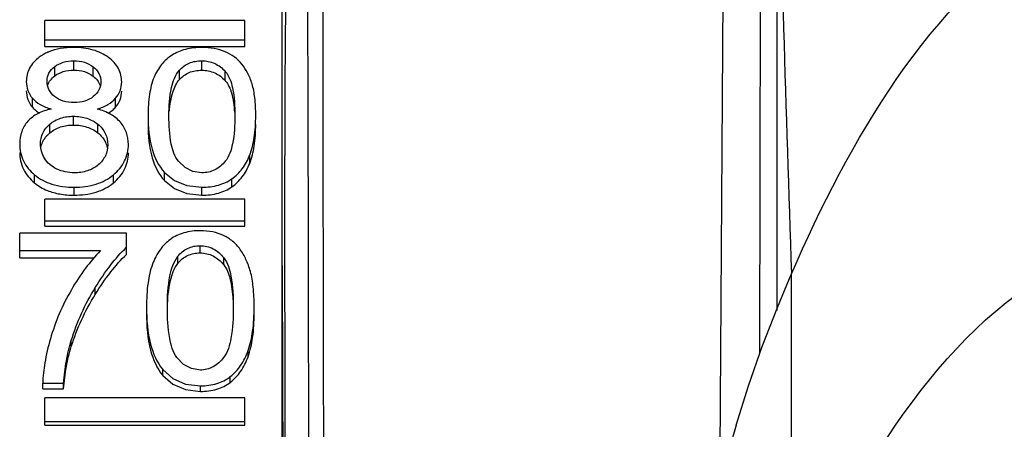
# Paper-space layout 'Sheet' of a CAD drawing. Header units: inches. Extents: x 0.2 to 10.8, y 0.2 to 8.3.
# Tile 490 of 545: x 7.3169 to 7.3956, y 6.7488 to 6.7816. Entities that reach past the tile are written whole.
import ezdxf

# ---------------------------------------------------------------- set-up
doc = ezdxf.new("R2010")
doc.units = ezdxf.units.IN
doc.header["$MEASUREMENT"] = 0
doc.layers.get('0').update_dxf_attribs({"lineweight": 5})

psp = doc.layouts.new('Sheet')

# ---------------------------------------------------------------- linework, layer by layer
at = {"color": 0, "linetype": 'ByBlock', "lineweight": -3}
for p, q in [((7.377413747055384, 7.410467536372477), (7.377439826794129, 6.758331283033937)), ((7.376091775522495, 6.754896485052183), (7.377213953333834, 7.409687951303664)), ((7.377112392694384, 7.395118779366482), (7.372879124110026, 6.744301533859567)), ((7.337877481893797, 6.612809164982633), (7.337877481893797, 6.815106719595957)), ((7.318877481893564, 6.779458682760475), (7.318877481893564, 6.781517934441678)), ((7.334877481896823, 6.781517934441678), (7.318877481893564, 6.781517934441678)), ((7.334877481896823, 6.779458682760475), (7.334877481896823, 6.781517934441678)), ((7.318877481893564, 6.779976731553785), (7.334877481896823, 6.779976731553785)), ((7.318877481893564, 6.779458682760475), (7.334877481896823, 6.779458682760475)), ((7.321217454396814, 6.777558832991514), (7.321217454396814, 6.778313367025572)), ((7.331437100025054, 6.777551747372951), (7.331437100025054, 6.778306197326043)), ((7.319675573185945, 6.777091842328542), (7.319675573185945, 6.777840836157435)), ((7.322748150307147, 6.777075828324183), (7.322748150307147, 6.777824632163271)), ((7.329656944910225, 6.776803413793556), (7.329656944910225, 6.77754898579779)), ((7.333325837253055, 6.776703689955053), (7.333325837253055, 6.777448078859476)), ((7.317892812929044, 6.774595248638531), (7.317892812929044, 6.775314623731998)), ((7.32454896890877, 6.774589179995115), (7.32454896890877, 6.775308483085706)), ((7.319290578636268, 6.772542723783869), (7.319290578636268, 6.773237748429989)), ((7.321190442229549, 6.77316501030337), (7.321190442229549, 6.773867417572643)), ((7.323133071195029, 6.772533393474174), (7.323133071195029, 6.773228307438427)), ((7.335277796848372, 6.770089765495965), (7.335277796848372, 6.770755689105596)), ((7.32845342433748, 6.768722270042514), (7.32845342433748, 6.769371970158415)), ((7.318072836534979, 6.76853858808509), (7.318072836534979, 6.769186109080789)), ((7.324377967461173, 6.768540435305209), (7.324377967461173, 6.769187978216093)), ((7.333850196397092, 6.768217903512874), (7.333850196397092, 6.768861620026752)), ((7.321226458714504, 6.767554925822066), (7.321226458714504, 6.768190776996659)), ((7.331455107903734, 6.767554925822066), (7.331455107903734, 6.768190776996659)), ((7.318877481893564, 6.765083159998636), (7.318877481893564, 6.767237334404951)), ((7.334877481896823, 6.767237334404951), (7.318877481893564, 6.767237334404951)), ((7.334877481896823, 6.765083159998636), (7.334877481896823, 6.767237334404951)), ((7.318877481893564, 6.765487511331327), (7.334877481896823, 6.765487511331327)), ((7.31687748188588, 6.762539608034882), (7.31687748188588, 6.76450901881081)), ((7.325422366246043, 6.76450901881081), (7.31687748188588, 6.76450901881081)), ((7.318877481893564, 6.765083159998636), (7.334877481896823, 6.765083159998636)), ((7.325422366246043, 6.762803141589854), (7.325422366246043, 6.76450901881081)), ((7.31687748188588, 6.763115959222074), (7.323342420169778, 6.763115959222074)), ((7.33131104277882, 6.762930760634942), (7.33131104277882, 6.763511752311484)), ((7.31687748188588, 6.762539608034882), (7.32282928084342, 6.762539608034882)), ((7.329530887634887, 6.762089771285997), (7.329530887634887, 6.762660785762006)), ((7.333199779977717, 6.761977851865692), (7.333199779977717, 6.762547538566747)), ((7.378234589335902, 6.760373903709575), (7.378621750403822, 6.761270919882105)), ((7.378636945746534, 6.733482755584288), (7.378621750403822, 6.761270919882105)), ((7.322921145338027, 6.759611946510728), (7.322921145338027, 6.760153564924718)), ((7.37748739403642, 6.758573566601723), (7.378234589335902, 6.760373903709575)), ((7.376283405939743, 6.755447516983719), (7.377487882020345, 6.758574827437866)), ((7.321007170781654, 6.755436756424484), (7.321007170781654, 6.755928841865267)), ((7.335151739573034, 6.754629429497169), (7.335151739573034, 6.755111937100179)), ((7.328327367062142, 6.753127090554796), (7.328327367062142, 6.753591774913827)), ((7.333724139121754, 6.752574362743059), (7.333724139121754, 6.753032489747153)), ((7.318723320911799, 6.752060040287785), (7.318723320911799, 6.752512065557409)), ((7.318723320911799, 6.752512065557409), (7.320389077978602, 6.752512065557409)), ((7.318723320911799, 6.752060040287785), (7.320389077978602, 6.752060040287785)), ((7.320389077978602, 6.752060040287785), (7.320389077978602, 6.752512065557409)), ((7.331329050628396, 6.751848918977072), (7.331329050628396, 6.752298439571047)), ((7.318877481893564, 6.749155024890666), (7.318877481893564, 6.751338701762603)), ((7.334877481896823, 6.751338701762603), (7.318877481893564, 6.751338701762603)), ((7.334877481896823, 6.749155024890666), (7.334877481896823, 6.751338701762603)), ((7.318877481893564, 6.749433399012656), (7.334877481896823, 6.749433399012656)), ((7.318877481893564, 6.749155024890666), (7.334877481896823, 6.749155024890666))]:
    psp.add_line(p, q, dxfattribs=at)
for points in [[(7.331455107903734, 6.769343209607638), (7.330737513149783, 6.769447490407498), (7.330109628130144, 6.769757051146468), (7.329573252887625, 6.770262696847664)], [(7.32845342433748, 6.769371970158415), (7.32926284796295, 6.768718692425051), (7.330260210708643, 6.768323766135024), (7.331455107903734, 6.768190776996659)], [(7.32845342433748, 6.768722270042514), (7.329262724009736, 6.768076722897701), (7.330259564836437, 6.767686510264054), (7.331455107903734, 6.767554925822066)], [(7.374205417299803, 6.749137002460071), (7.375189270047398, 6.752301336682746), (7.376283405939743, 6.755447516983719)], [(7.331329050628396, 6.753560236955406), (7.330611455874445, 6.75367459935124), (7.329983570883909, 6.754014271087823), (7.329447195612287, 6.754569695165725)], [(7.328327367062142, 6.753591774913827), (7.329136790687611, 6.752875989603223), (7.330134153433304, 6.7524438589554), (7.331329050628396, 6.752298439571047)], [(7.328327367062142, 6.753127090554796), (7.329136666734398, 6.752419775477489), (7.330133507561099, 6.751992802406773), (7.331329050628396, 6.751848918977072)]]:
    psp.add_lwpolyline(points, dxfattribs=at)
for centre, radius, start, end in [((10.16656176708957, 6.861182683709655), 2.789729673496, 181.2460891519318, 182.0524380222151), ((7.320634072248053, 6.775545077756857), 0.003759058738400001, 112.3428335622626, 113.4397710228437), ((20.51322625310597, 6.79859481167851), 13.1754019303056, 180.1594953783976, 180.2984485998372), ((7.732628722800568, 6.641769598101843), 0.3741590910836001, 163.3241629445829, 171.2920952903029)]:
    psp.add_arc(centre, radius, start, end, dxfattribs=at)
psp.add_ellipse((7.338698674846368, 6.713958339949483), major_axis=(-0.0004443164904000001, 0.07199999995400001), ratio=0.006170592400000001, start_param=-3.808296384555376e-05, end_param=1.735029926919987, dxfattribs=at)
for points in [[(7.378621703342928, 6.76127093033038), (7.383264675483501, 6.771891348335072), (7.389561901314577, 6.782991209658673), (7.399361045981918, 6.789182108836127)], [(7.339944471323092, 6.767698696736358), (7.339967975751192, 6.75509817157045), (7.339980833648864, 6.742497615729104), (7.340021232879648, 6.729897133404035)], [(7.341138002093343, 6.767935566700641), (7.341154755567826, 6.755276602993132), (7.341185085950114, 6.742617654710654), (7.341223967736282, 6.72995873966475)], [(7.378636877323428, 6.73348558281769), (7.383216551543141, 6.744151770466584), (7.389438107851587, 6.755441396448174), (7.399353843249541, 6.761476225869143)]]:
    psp.add_open_spline(points, degree=3, dxfattribs=at)
for points, knots in [([(7.341126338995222, 6.787482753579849), (7.341125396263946, 6.784401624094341), (7.341126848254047, 6.777885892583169), (7.341133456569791, 6.771370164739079), (7.341138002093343, 6.767935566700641)], [0, 0, 0, 0, 0.4728755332, 1, 1, 1, 1]), ([(7.339899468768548, 6.784450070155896), (7.339903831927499, 6.781784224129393), (7.339924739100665, 6.776200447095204), (7.33993902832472, 6.770616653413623), (7.339944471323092, 6.767698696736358)], [0, 0, 0, 0, 0.4774247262, 1, 1, 1, 1]), ([(7.319138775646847, 6.778993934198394), (7.319014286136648, 6.778939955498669), (7.318774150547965, 6.778819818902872), (7.318549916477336, 6.778671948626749), (7.318444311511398, 6.778592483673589)], [0, 0, 0, 0, 0.50658065, 1, 1, 1, 1]), ([(7.321199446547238, 6.779368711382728), (7.320839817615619, 6.779368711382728), (7.32016007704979, 6.779321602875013), (7.319499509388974, 6.779142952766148), (7.319205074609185, 6.779021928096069)], [0, 0, 0, 0, 0.5304523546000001, 1, 1, 1, 1]), ([(7.323981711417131, 6.778571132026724), (7.323619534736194, 6.778844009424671), (7.322710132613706, 6.779269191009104), (7.321723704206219, 6.779368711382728), (7.321199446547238, 6.779368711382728)], [0, 0, 0, 0, 0.4637992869, 1, 1, 1, 1]), ([(7.329062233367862, 6.778754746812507), (7.328749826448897, 6.77855133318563), (7.328167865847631, 6.778030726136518), (7.32778098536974, 6.777355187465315), (7.327628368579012, 6.776992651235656)], [0, 0, 0, 0, 0.4865844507, 1, 1, 1, 1]), ([(7.331455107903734, 6.779368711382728), (7.33101140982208, 6.779368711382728), (7.330173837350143, 6.779289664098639), (7.32938778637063, 6.778966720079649), (7.329062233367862, 6.778754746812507)], [0, 0, 0, 0, 0.5331762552, 1, 1, 1, 1]), ([(7.33331794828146, 6.779026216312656), (7.333039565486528, 6.779144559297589), (7.332423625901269, 6.779320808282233), (7.331787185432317, 6.779368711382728), (7.331455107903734, 6.779368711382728)], [0, 0, 0, 0, 0.4766893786, 1, 1, 1, 1]), ([(7.334639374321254, 6.778046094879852), (7.334468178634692, 6.778259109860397), (7.334063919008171, 6.778646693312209), (7.333575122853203, 6.778916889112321), (7.33331794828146, 6.779026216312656)], [0, 0, 0, 0, 0.4944227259, 1, 1, 1, 1]), ([(7.318444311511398, 6.778592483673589), (7.318132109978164, 6.778357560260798), (7.317586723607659, 6.777789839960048), (7.317408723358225, 6.777015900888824), (7.317408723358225, 6.776650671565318)], [0, 0, 0, 0, 0.5168573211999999, 1, 1, 1, 1]), ([(7.319675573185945, 6.777840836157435), (7.319880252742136, 6.777999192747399), (7.32038017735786, 6.778250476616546), (7.320931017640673, 6.778313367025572), (7.321217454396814, 6.778313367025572)], [0, 0, 0, 0, 0.474643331, 1, 1, 1, 1]), ([(7.321217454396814, 6.778313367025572), (7.321500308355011, 6.778313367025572), (7.322050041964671, 6.778245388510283), (7.32254289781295, 6.777985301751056), (7.322748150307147, 6.777824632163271)], [0, 0, 0, 0, 0.5204177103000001, 1, 1, 1, 1]), ([(7.325035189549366, 6.776614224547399), (7.325035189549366, 6.776981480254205), (7.324849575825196, 6.777761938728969), (7.324297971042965, 6.778332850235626), (7.323981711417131, 6.778571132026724)], [0, 0, 0, 0, 0.4811839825, 1, 1, 1, 1]), ([(7.329656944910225, 6.77754898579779), (7.32986640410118, 6.777791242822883), (7.330419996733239, 6.778203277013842), (7.331095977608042, 6.778306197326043), (7.331437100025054, 6.778306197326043)], [0, 0, 0, 0, 0.484222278, 1, 1, 1, 1]), ([(7.331437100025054, 6.778306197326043), (7.331790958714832, 6.778306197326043), (7.332514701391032, 6.77817192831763), (7.333091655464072, 6.77771509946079), (7.333325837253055, 6.777448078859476)], [0, 0, 0, 0, 0.4990798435, 1, 1, 1, 1]), ([(7.335461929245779, 6.776468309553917), (7.335368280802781, 6.776765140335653), (7.335143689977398, 6.777320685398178), (7.334817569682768, 6.777824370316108), (7.334639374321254, 6.778046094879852)], [0, 0, 0, 0, 0.5224915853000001, 1, 1, 1, 1]), ([(7.319065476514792, 6.776694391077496), (7.319065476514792, 6.776907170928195), (7.319172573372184, 6.777362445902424), (7.319491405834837, 6.777698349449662), (7.319675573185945, 6.777840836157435)], [0, 0, 0, 0, 0.4774789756, 1, 1, 1, 1]), ([(7.319133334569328, 6.776381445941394), (7.319179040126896, 6.776516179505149), (7.319327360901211, 6.77678562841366), (7.319549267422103, 6.776995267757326), (7.319675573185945, 6.777091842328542)], [0, 0, 0, 0, 0.4722486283, 1, 1, 1, 1]), ([(7.319675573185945, 6.777091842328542), (7.319880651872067, 6.777248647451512), (7.320381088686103, 6.777496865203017), (7.32093108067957, 6.777558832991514), (7.321217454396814, 6.777558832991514)], [0, 0, 0, 0, 0.4740909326, 1, 1, 1, 1]), ([(7.321217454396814, 6.777558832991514), (7.321500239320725, 6.777558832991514), (7.322049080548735, 6.777491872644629), (7.322542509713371, 6.777234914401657), (7.322748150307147, 6.777075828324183)], [0, 0, 0, 0, 0.5209955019, 1, 1, 1, 1]), ([(7.322748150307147, 6.777824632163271), (7.322935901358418, 6.777677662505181), (7.323264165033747, 6.777323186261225), (7.32336943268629, 6.776847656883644), (7.32336943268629, 6.776621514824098)], [0, 0, 0, 0, 0.5132286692, 1, 1, 1, 1]), ([(7.328816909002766, 6.773912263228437), (7.328816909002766, 6.774664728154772), (7.32887708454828, 6.775921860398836), (7.329324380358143, 6.777164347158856), (7.329656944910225, 6.77754898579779)], [0, 0, 0, 0, 0.5967495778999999, 1, 1, 1, 1]), ([(7.329656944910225, 6.776803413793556), (7.329866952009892, 6.777043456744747), (7.330421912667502, 6.777450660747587), (7.331096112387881, 6.777551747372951), (7.331437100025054, 6.777551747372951)], [0, 0, 0, 0, 0.4832964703, 1, 1, 1, 1]), ([(7.331437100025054, 6.777551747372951), (7.331790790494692, 6.777551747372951), (7.332512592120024, 6.777419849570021), (7.333091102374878, 6.776968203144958), (7.333325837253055, 6.776703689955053)], [0, 0, 0, 0, 0.5000292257, 1, 1, 1, 1]), ([(7.333325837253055, 6.777448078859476), (7.333639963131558, 6.777089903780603), (7.334040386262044, 6.775869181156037), (7.334093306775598, 6.774657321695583), (7.334093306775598, 6.773912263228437)], [0, 0, 0, 0, 0.3900294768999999, 1, 1, 1, 1]), ([(7.317408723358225, 6.776650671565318), (7.317408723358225, 6.77640622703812), (7.317482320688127, 6.775918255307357), (7.317737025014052, 6.77549373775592), (7.317892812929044, 6.775314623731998)], [0, 0, 0, 0, 0.5073255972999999, 1, 1, 1, 1]), ([(7.319666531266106, 6.775446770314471), (7.319481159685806, 6.775596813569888), (7.319158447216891, 6.775971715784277), (7.319065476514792, 6.776458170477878), (7.319065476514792, 6.776694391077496)], [0, 0, 0, 0, 0.5023861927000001, 1, 1, 1, 1]), ([(7.322748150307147, 6.777075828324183), (7.322876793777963, 6.77697630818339), (7.323104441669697, 6.776757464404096), (7.323254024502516, 6.776476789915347), (7.323300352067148, 6.776335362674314)], [0, 0, 0, 0, 0.5221906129, 1, 1, 1, 1]), ([(7.32336943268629, 6.776621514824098), (7.32336943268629, 6.776401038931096), (7.323262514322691, 6.775937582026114), (7.322946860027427, 6.775589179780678), (7.322766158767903, 6.775441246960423)], [0, 0, 0, 0, 0.4856215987, 1, 1, 1, 1]), ([(7.32454896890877, 6.775308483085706), (7.324704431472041, 6.775485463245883), (7.324958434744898, 6.775898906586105), (7.325035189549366, 6.776377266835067), (7.325035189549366, 6.776614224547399)], [0, 0, 0, 0, 0.4985256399, 1, 1, 1, 1]), ([(7.327628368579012, 6.776992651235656), (7.327448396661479, 6.776565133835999), (7.327202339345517, 6.775537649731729), (7.327151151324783, 6.774492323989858), (7.327151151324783, 6.773912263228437)], [0, 0, 0, 0, 0.4443411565, 1, 1, 1, 1]), ([(7.328855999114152, 6.774275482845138), (7.32889681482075, 6.774789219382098), (7.329021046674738, 6.775678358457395), (7.329407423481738, 6.776518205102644), (7.329656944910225, 6.776803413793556)], [0, 0, 0, 0, 0.5762617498, 1, 1, 1, 1]), ([(7.333325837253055, 6.776703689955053), (7.333565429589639, 6.776433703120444), (7.333922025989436, 6.775590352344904), (7.334027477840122, 6.774714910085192), (7.334062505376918, 6.774195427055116)], [0, 0, 0, 0, 0.4094317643, 1, 1, 1, 1]), ([(7.335759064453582, 6.773912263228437), (7.335759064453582, 6.774395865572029), (7.335726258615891, 6.775256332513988), (7.335575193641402, 6.776109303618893), (7.335461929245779, 6.776468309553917)], [0, 0, 0, 0, 0.5622945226, 1, 1, 1, 1]), ([(7.317408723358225, 6.77591563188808), (7.317408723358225, 6.77567397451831), (7.317482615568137, 6.775190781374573), (7.317737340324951, 6.774771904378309), (7.317892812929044, 6.774595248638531)], [0, 0, 0, 0, 0.5066354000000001, 1, 1, 1, 1]), ([(7.32454896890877, 6.774589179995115), (7.324704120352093, 6.774763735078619), (7.324958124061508, 6.775171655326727), (7.325035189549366, 6.775645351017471), (7.325035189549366, 6.775879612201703)], [0, 0, 0, 0, 0.499230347, 1, 1, 1, 1]), ([(7.317892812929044, 6.775314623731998), (7.318066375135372, 6.775115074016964), (7.318537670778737, 6.77475238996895), (7.319085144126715, 6.77453958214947), (7.319389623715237, 6.774449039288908)], [0, 0, 0, 0, 0.4543160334, 1, 1, 1, 1]), ([(7.321235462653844, 6.774961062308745), (7.320939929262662, 6.774961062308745), (7.320378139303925, 6.775023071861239), (7.319868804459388, 6.775283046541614), (7.319666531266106, 6.775446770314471)], [0, 0, 0, 0, 0.531760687, 1, 1, 1, 1]), ([(7.322766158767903, 6.775441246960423), (7.322567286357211, 6.775278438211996), (7.322070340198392, 6.775022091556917), (7.321521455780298, 6.774961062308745), (7.321235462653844, 6.774961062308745)], [0, 0, 0, 0, 0.4733174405, 1, 1, 1, 1]), ([(7.323090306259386, 6.774449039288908), (7.323385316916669, 6.774540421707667), (7.323917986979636, 6.774756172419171), (7.324376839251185, 6.775112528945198), (7.32454896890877, 6.775308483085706)], [0, 0, 0, 0, 0.5421485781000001, 1, 1, 1, 1]), ([(7.319389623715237, 6.774449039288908), (7.319018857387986, 6.774367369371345), (7.318333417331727, 6.774144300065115), (7.317747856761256, 6.773709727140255), (7.317525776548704, 6.773463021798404)], [0, 0, 0, 0, 0.5335277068, 1, 1, 1, 1]), ([(7.317892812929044, 6.774595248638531), (7.317972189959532, 6.774505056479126), (7.318154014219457, 6.77433268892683), (7.31836046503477, 6.774191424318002), (7.318471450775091, 6.77412559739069)], [0, 0, 0, 0, 0.4821585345, 1, 1, 1, 1]), ([(7.324934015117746, 6.773386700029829), (7.32471656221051, 6.77363935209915), (7.324139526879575, 6.774092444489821), (7.323460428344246, 6.774347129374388), (7.323090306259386, 6.774449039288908)], [0, 0, 0, 0, 0.4647601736, 1, 1, 1, 1]), ([(7.323954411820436, 6.774109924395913), (7.324068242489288, 6.774177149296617), (7.324280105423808, 6.774321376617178), (7.324467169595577, 6.774497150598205), (7.32454896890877, 6.774589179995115)], [0, 0, 0, 0, 0.5177634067, 1, 1, 1, 1]), ([(7.317525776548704, 6.773463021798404), (7.317314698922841, 6.773228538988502), (7.316969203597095, 6.77265285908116), (7.31687748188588, 6.771992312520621), (7.31687748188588, 6.771656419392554)], [0, 0, 0, 0, 0.4843411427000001, 1, 1, 1, 1]), ([(7.318543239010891, 6.771648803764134), (7.318543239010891, 6.771947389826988), (7.318658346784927, 6.772562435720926), (7.319058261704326, 6.773043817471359), (7.319290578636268, 6.773237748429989)], [0, 0, 0, 0, 0.4966430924, 1, 1, 1, 1]), ([(7.319290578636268, 6.773237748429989), (7.31953990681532, 6.773445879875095), (7.320150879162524, 6.773782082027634), (7.320837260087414, 6.773867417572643), (7.321190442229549, 6.773867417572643)], [0, 0, 0, 0, 0.4790547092, 1, 1, 1, 1]), ([(7.319290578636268, 6.772542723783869), (7.319540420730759, 6.772748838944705), (7.320152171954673, 6.773080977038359), (7.320837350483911, 6.77316501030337), (7.321190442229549, 6.77316501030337)], [0, 0, 0, 0, 0.4784321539, 1, 1, 1, 1]), ([(7.321190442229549, 6.773867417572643), (7.321550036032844, 6.773867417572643), (7.322250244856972, 6.773776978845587), (7.322874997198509, 6.773438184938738), (7.323133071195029, 6.773228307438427)], [0, 0, 0, 0, 0.5194671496, 1, 1, 1, 1]), ([(7.321190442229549, 6.77316501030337), (7.32154994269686, 6.77316501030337), (7.322248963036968, 6.773075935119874), (7.322874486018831, 6.77274122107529), (7.323133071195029, 6.772533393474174)], [0, 0, 0, 0, 0.5200720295, 1, 1, 1, 1]), ([(7.323133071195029, 6.773228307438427), (7.323375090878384, 6.773031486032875), (7.323793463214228, 6.772542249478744), (7.323918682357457, 6.771909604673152), (7.323918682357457, 6.771603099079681)], [0, 0, 0, 0, 0.5044008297, 1, 1, 1, 1]), ([(7.325575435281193, 6.771618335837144), (7.325575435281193, 6.771941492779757), (7.325477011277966, 6.772587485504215), (7.325139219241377, 6.773148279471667), (7.324934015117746, 6.773386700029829)], [0, 0, 0, 0, 0.5067339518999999, 1, 1, 1, 1]), ([(7.327151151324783, 6.773912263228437), (7.327151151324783, 6.77300971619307), (7.327274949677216, 6.771398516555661), (7.327981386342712, 6.769886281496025), (7.32845342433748, 6.769371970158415)], [0, 0, 0, 0, 0.5638657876, 1, 1, 1, 1]), ([(7.327151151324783, 6.773209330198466), (7.327151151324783, 6.772317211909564), (7.327275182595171, 6.770722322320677), (7.327982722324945, 6.769229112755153), (7.32845342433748, 6.768722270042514)], [0, 0, 0, 0, 0.5632703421, 1, 1, 1, 1]), ([(7.329573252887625, 6.770262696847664), (7.3292581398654, 6.770647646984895), (7.328875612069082, 6.771907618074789), (7.328816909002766, 6.773153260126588), (7.328816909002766, 6.773912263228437)], [0, 0, 0, 0, 0.395928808, 1, 1, 1, 1]), ([(7.334093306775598, 6.773912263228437), (7.334093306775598, 6.773155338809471), (7.33403109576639, 6.771910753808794), (7.333643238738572, 6.77065552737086), (7.333327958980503, 6.770270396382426)], [0, 0, 0, 0, 0.6032969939, 1, 1, 1, 1]), ([(7.335277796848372, 6.770755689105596), (7.335454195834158, 6.771204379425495), (7.33570034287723, 6.772255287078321), (7.335759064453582, 6.773325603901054), (7.335759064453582, 6.773912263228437)], [0, 0, 0, 0, 0.4510939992, 1, 1, 1, 1]), ([(7.335277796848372, 6.770089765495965), (7.33545404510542, 6.77053281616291), (7.335700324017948, 6.771571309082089), (7.335759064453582, 6.772629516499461), (7.335759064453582, 6.773209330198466)], [0, 0, 0, 0, 0.4512633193, 1, 1, 1, 1]), ([(7.318875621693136, 6.77209546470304), (7.318931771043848, 6.772177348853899), (7.31906030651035, 6.772336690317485), (7.319209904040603, 6.772476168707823), (7.319290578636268, 6.772542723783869)], [0, 0, 0, 0, 0.4870053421, 1, 1, 1, 1]), ([(7.323133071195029, 6.772533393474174), (7.323217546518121, 6.772465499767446), (7.323374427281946, 6.772322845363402), (7.323509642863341, 6.772159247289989), (7.323568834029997, 6.772074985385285)], [0, 0, 0, 0, 0.5127825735, 1, 1, 1, 1]), ([(7.31687748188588, 6.771656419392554), (7.31687748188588, 6.77119570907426), (7.317074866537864, 6.770236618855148), (7.317705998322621, 6.769493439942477), (7.318072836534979, 6.769186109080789)], [0, 0, 0, 0, 0.4904965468, 1, 1, 1, 1]), ([(7.318867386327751, 6.770508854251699), (7.318764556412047, 6.770684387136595), (7.31859916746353, 6.771052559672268), (7.318543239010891, 6.771453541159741), (7.318543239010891, 6.771648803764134)], [0, 0, 0, 0, 0.5102488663, 1, 1, 1, 1]), ([(7.318560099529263, 6.771252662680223), (7.318578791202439, 6.771403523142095), (7.318648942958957, 6.771700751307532), (7.318790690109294, 6.771971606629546), (7.318875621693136, 6.77209546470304)], [0, 0, 0, 0, 0.5030335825, 1, 1, 1, 1]), ([(7.323918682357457, 6.771603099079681), (7.323918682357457, 6.771297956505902), (7.323800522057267, 6.770673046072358), (7.323397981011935, 6.77018148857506), (7.323164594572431, 6.769983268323)], [0, 0, 0, 0, 0.4991324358, 1, 1, 1, 1]), ([(7.323568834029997, 6.772074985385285), (7.323653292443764, 6.771954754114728), (7.323796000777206, 6.771693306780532), (7.32387220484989, 6.771405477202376), (7.323894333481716, 6.77125931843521)], [0, 0, 0, 0, 0.4984848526, 1, 1, 1, 1]), ([(7.324377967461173, 6.769187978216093), (7.324741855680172, 6.769491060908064), (7.325371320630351, 6.770217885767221), (7.325575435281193, 6.771164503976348), (7.325575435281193, 6.771618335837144)], [0, 0, 0, 0, 0.5106445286, 1, 1, 1, 1]), ([(7.31687748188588, 6.770979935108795), (7.31687748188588, 6.770524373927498), (7.317076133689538, 6.769573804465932), (7.317706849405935, 6.76884161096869), (7.318072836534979, 6.76853858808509)], [0, 0, 0, 0, 0.4894753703, 1, 1, 1, 1]), ([(7.324377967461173, 6.768540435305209), (7.324741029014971, 6.768839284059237), (7.325370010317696, 6.769555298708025), (7.325575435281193, 6.770493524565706), (7.325575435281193, 6.770942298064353)], [0, 0, 0, 0, 0.511678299, 1, 1, 1, 1]), ([(7.319848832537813, 6.769645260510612), (7.319643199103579, 6.769740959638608), (7.31926394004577, 6.769978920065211), (7.318975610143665, 6.770324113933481), (7.318867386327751, 6.770508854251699)], [0, 0, 0, 0, 0.5144079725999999, 1, 1, 1, 1]), ([(7.333327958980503, 6.770270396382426), (7.333096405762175, 6.769987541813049), (7.332535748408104, 6.769500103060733), (7.331805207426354, 6.769343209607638), (7.331455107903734, 6.769343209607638)], [0, 0, 0, 0, 0.5107917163, 1, 1, 1, 1]), ([(7.333850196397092, 6.768861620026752), (7.334164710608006, 6.769086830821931), (7.334745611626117, 6.76965668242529), (7.335126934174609, 6.770371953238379), (7.335277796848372, 6.770755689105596)], [0, 0, 0, 0, 0.4840495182, 1, 1, 1, 1]), ([(7.333850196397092, 6.768217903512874), (7.334164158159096, 6.768440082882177), (7.334744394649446, 6.769001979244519), (7.335126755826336, 6.76971008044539), (7.335277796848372, 6.770089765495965)], [0, 0, 0, 0, 0.4848719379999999, 1, 1, 1, 1]), ([(7.321244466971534, 6.769343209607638), (7.321001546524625, 6.769343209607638), (7.320520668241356, 6.76939023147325), (7.320062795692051, 6.769545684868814), (7.319848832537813, 6.769645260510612)], [0, 0, 0, 0, 0.5072260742, 1, 1, 1, 1]), ([(7.323164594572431, 6.769983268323), (7.32291428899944, 6.769770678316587), (7.322296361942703, 6.769428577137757), (7.321601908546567, 6.769343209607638), (7.321244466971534, 6.769343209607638)], [0, 0, 0, 0, 0.4788287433, 1, 1, 1, 1]), ([(7.318072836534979, 6.769186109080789), (7.318474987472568, 6.768849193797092), (7.319498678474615, 6.768315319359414), (7.3206312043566, 6.768190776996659), (7.321226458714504, 6.768190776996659)], [0, 0, 0, 0, 0.4684683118, 1, 1, 1, 1]), ([(7.318072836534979, 6.76853858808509), (7.318224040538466, 6.768413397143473), (7.318549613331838, 6.768184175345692), (7.318906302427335, 6.768007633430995), (7.319091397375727, 6.767931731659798)], [0, 0, 0, 0, 0.4952712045, 1, 1, 1, 1]), ([(7.321226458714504, 6.768190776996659), (7.321819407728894, 6.768190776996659), (7.322951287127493, 6.768317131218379), (7.323973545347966, 6.768851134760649), (7.324377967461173, 6.769187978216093)], [0, 0, 0, 0, 0.5297609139, 1, 1, 1, 1]), ([(7.321226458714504, 6.767554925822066), (7.321819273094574, 6.767554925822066), (7.322949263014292, 6.767679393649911), (7.323972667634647, 6.768206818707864), (7.324377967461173, 6.768540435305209)], [0, 0, 0, 0, 0.5303592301, 1, 1, 1, 1]), ([(7.331455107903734, 6.768190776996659), (7.331899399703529, 6.768190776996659), (7.332745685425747, 6.768276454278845), (7.333528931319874, 6.768631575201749), (7.333850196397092, 6.768861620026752)], [0, 0, 0, 0, 0.5292798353, 1, 1, 1, 1]), ([(7.319091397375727, 6.767931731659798), (7.319410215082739, 6.767800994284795), (7.32011684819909, 6.767607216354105), (7.320844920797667, 6.767554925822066), (7.321226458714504, 6.767554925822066)], [0, 0, 0, 0, 0.4745527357, 1, 1, 1, 1]), ([(7.331455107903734, 6.767554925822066), (7.331899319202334, 6.767554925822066), (7.332744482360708, 6.76763939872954), (7.33352833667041, 6.767990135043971), (7.333850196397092, 6.768217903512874)], [0, 0, 0, 0, 0.5297621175, 1, 1, 1, 1]), ([(7.331329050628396, 6.764709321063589), (7.330884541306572, 6.764709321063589), (7.33003606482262, 6.764617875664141), (7.329255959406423, 6.76425143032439), (7.328936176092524, 6.764016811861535)], [0, 0, 0, 0, 0.5284674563, 1, 1, 1, 1]), ([(7.333191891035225, 6.764322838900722), (7.332916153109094, 6.764455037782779), (7.332302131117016, 6.764654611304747), (7.331661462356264, 6.764709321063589), (7.331329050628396, 6.764709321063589)], [0, 0, 0, 0, 0.4791437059, 1, 1, 1, 1]), ([(7.328936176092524, 6.764016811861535), (7.328618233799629, 6.763783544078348), (7.328030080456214, 6.763184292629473), (7.327653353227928, 6.762438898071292), (7.327502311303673, 6.76203685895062)], [0, 0, 0, 0, 0.4786728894, 1, 1, 1, 1]), ([(7.334513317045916, 6.763219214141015), (7.334344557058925, 6.763455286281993), (7.333947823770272, 6.76388680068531), (7.333451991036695, 6.764198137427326), (7.333191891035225, 6.764322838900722)], [0, 0, 0, 0, 0.5015045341, 1, 1, 1, 1]), ([(7.323342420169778, 6.763115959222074), (7.322908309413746, 6.762675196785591), (7.322066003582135, 6.761672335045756), (7.321355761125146, 6.760574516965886), (7.321010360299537, 6.759981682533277)], [0, 0, 0, 0, 0.4741451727, 1, 1, 1, 1]), ([(7.322921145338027, 6.760153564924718), (7.323304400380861, 6.7607797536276), (7.324066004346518, 6.761914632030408), (7.324966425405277, 6.762947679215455), (7.325422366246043, 6.763382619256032)], [0, 0, 0, 0, 0.5381301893, 1, 1, 1, 1]), ([(7.329530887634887, 6.762660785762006), (7.3297350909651, 6.762925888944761), (7.330273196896, 6.763387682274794), (7.33096838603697, 6.763511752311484), (7.33131104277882, 6.763511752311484)], [0, 0, 0, 0, 0.4940759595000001, 1, 1, 1, 1]), ([(7.329530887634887, 6.762089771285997), (7.329735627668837, 6.762352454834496), (7.330275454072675, 6.762809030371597), (7.330968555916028, 6.762930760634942), (7.33131104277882, 6.762930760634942)], [0, 0, 0, 0, 0.4930139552, 1, 1, 1, 1]), ([(7.33131104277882, 6.763511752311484), (7.331666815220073, 6.763511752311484), (7.332411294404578, 6.763350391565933), (7.332970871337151, 6.762840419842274), (7.333199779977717, 6.762547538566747)], [0, 0, 0, 0, 0.4890368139, 1, 1, 1, 1]), ([(7.33131104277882, 6.762930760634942), (7.331666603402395, 6.762930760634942), (7.332408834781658, 6.762772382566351), (7.332970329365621, 6.762267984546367), (7.333199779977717, 6.761977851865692)], [0, 0, 0, 0, 0.4901183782, 1, 1, 1, 1]), ([(7.335335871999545, 6.761449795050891), (7.335242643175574, 6.761780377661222), (7.335020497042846, 6.762397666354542), (7.334693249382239, 6.762967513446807), (7.334513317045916, 6.763219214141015)], [0, 0, 0, 0, 0.5260968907, 1, 1, 1, 1]), ([(7.322921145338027, 6.759611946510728), (7.323304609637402, 6.760231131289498), (7.324066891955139, 6.76135355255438), (7.324966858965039, 6.762373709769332), (7.325422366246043, 6.762803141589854)], [0, 0, 0, 0, 0.5377646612, 1, 1, 1, 1]), ([(7.328690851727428, 6.758601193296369), (7.328690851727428, 6.759438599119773), (7.328754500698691, 6.760828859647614), (7.329189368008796, 6.762217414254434), (7.329530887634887, 6.762660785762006)], [0, 0, 0, 0, 0.5994053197, 1, 1, 1, 1]), ([(7.333199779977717, 6.762547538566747), (7.333522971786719, 6.762134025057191), (7.333909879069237, 6.760772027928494), (7.333967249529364, 6.75943040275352), (7.333967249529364, 6.758601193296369)], [0, 0, 0, 0, 0.387603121, 1, 1, 1, 1]), ([(7.327502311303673, 6.76203685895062), (7.327321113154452, 6.761554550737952), (7.327076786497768, 6.760408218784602), (7.327025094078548, 6.759246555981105), (7.327025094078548, 6.758601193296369)], [0, 0, 0, 0, 0.4439332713, 1, 1, 1, 1]), ([(7.328697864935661, 6.758601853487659), (7.328717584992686, 6.759315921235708), (7.3288104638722, 6.760519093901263), (7.329227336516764, 6.761700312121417), (7.329530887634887, 6.762089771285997)], [0, 0, 0, 0, 0.5912808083, 1, 1, 1, 1]), ([(7.333199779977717, 6.761977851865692), (7.3334454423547, 6.761667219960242), (7.333795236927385, 6.760720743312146), (7.33390140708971, 6.759752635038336), (7.33393644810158, 6.759174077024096)], [0, 0, 0, 0, 0.4059166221, 1, 1, 1, 1]), ([(7.335633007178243, 6.758601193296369), (7.335633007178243, 6.759139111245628), (7.335599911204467, 6.760096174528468), (7.335449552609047, 6.761046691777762), (7.335335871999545, 6.761449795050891)], [0, 0, 0, 0, 0.5622379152, 1, 1, 1, 1]), ([(7.321010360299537, 6.759981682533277), (7.320649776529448, 6.759362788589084), (7.320005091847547, 6.758085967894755), (7.319527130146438, 6.756737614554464), (7.319332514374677, 6.756054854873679)], [0, 0, 0, 0, 0.5022157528, 1, 1, 1, 1]), ([(7.321007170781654, 6.755928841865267), (7.321234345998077, 6.756661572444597), (7.321784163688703, 6.758114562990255), (7.322512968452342, 6.759486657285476), (7.322921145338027, 6.760153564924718)], [0, 0, 0, 0, 0.495234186, 1, 1, 1, 1]), ([(7.321007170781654, 6.755436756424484), (7.321234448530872, 6.756161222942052), (7.321784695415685, 6.757598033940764), (7.322513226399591, 6.758953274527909), (7.322921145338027, 6.759611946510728)], [0, 0, 0, 0, 0.4949560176, 1, 1, 1, 1]), ([(7.327025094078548, 6.758601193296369), (7.327025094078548, 6.757604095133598), (7.327145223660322, 6.755847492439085), (7.32784422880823, 6.754169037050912), (7.328327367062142, 6.753591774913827)], [0, 0, 0, 0, 0.5698151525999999, 1, 1, 1, 1]), ([(7.329447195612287, 6.754569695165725), (7.329124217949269, 6.755003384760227), (7.328751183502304, 6.75639425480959), (7.328690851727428, 6.757761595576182), (7.328690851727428, 6.758601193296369)], [0, 0, 0, 0, 0.3917452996, 1, 1, 1, 1]), ([(7.333967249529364, 6.758601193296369), (7.333967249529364, 6.75776391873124), (7.33390358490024, 6.756397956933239), (7.33352499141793, 6.755011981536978), (7.333201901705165, 6.754578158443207)], [0, 0, 0, 0, 0.6075175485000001, 1, 1, 1, 1]), ([(7.335151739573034, 6.755111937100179), (7.335329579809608, 6.755609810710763), (7.335574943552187, 6.756772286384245), (7.335633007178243, 6.757951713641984), (7.335633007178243, 6.758601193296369)], [0, 0, 0, 0, 0.4487349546, 1, 1, 1, 1]), ([(7.327025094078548, 6.758077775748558), (7.327025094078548, 6.757092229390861), (7.327145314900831, 6.755353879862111), (7.327845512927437, 6.753696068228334), (7.328327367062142, 6.753127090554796)], [0, 0, 0, 0, 0.5693028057, 1, 1, 1, 1]), ([(7.335151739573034, 6.754629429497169), (7.335329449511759, 6.75512110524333), (7.33557493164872, 6.756269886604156), (7.335633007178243, 6.757435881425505), (7.335633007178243, 6.758077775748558)], [0, 0, 0, 0, 0.4488758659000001, 1, 1, 1, 1]), ([(7.319332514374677, 6.756054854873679), (7.319152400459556, 6.755422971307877), (7.318870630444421, 6.754253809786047), (7.31873328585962, 6.753055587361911), (7.318723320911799, 6.752512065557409)], [0, 0, 0, 0, 0.5472401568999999, 1, 1, 1, 1]), ([(7.320389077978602, 6.752512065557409), (7.320432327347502, 6.753111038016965), (7.320571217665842, 6.75426440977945), (7.32084169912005, 6.755395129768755), (7.321007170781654, 6.755928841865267)], [0, 0, 0, 0, 0.5180094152, 1, 1, 1, 1]), ([(7.320389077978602, 6.752060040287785), (7.320432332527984, 6.752652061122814), (7.320571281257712, 6.753792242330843), (7.320841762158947, 6.7549095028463), (7.321007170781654, 6.755436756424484)], [0, 0, 0, 0, 0.5178889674, 1, 1, 1, 1]), ([(7.333724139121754, 6.753032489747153), (7.334043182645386, 6.7532826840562), (7.334629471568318, 6.753918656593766), (7.335002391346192, 6.754693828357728), (7.335151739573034, 6.755111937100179)], [0, 0, 0, 0, 0.4773162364, 1, 1, 1, 1]), ([(7.333201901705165, 6.754578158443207), (7.332974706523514, 6.75427309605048), (7.332429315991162, 6.753741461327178), (7.331680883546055, 6.753560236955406), (7.331329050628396, 6.753560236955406)], [0, 0, 0, 0, 0.5194865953, 1, 1, 1, 1]), ([(7.333724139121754, 6.752574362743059), (7.334042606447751, 6.752821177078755), (7.334628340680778, 6.753448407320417), (7.335002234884, 6.754215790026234), (7.335151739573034, 6.754629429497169)], [0, 0, 0, 0, 0.4780977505, 1, 1, 1, 1]), ([(7.331329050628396, 6.752298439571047), (7.331774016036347, 6.752298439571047), (7.332629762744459, 6.752393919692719), (7.333407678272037, 6.752784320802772), (7.333724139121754, 6.753032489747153)], [0, 0, 0, 0, 0.5252630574, 1, 1, 1, 1]), ([(7.331329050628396, 6.751848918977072), (7.331773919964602, 6.751848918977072), (7.33262833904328, 6.751943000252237), (7.333407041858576, 6.752328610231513), (7.333724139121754, 6.752574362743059)], [0, 0, 0, 0, 0.525819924, 1, 1, 1, 1])]:
    psp.add_open_spline(points, degree=3, knots=knots, dxfattribs=at)

doc.saveas('drawing.dxf')
